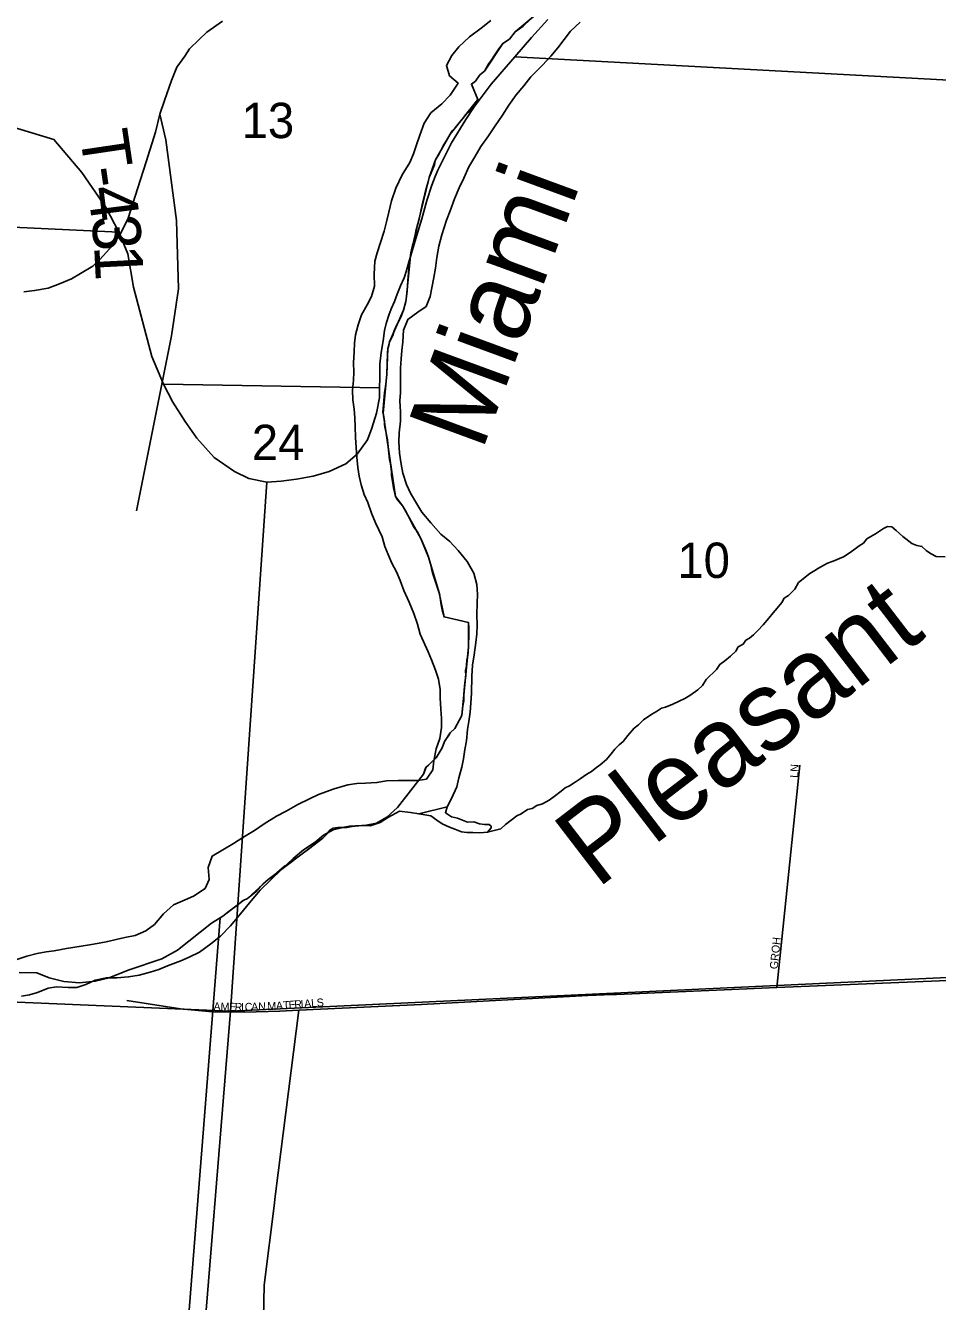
# Model space of a CAD drawing. Extents: x 1310247 to 1552180, y 377264 to 706493.
# Drawn here: x 1374281 to 1379977, y 491975 to 499946 of the extents above; entities that cross this region are included whole.
import ezdxf

# ---------------------------------------------------------------- set-up
doc = ezdxf.new("R2010")
doc.units = 0
for name, color, linetype in [('GM_X_City_Street', 7, 'Continuous'), ('GM_X_City_Street_Text', 7, 'Continuous'), ('GM_X_Corporation', 7, 'Continuous'), ('GM_X_Major_River', 7, 'Continuous'), ('GM_X_Major_River_Text', 7, 'Continuous'), ('GM_X_Minor_River', 7, 'Continuous'), ('GM_X_Minor_River_Text', 7, 'Continuous'), ('GM_X_Section', 7, 'Continuous'), ('GM_X_Section_Text', 7, 'Continuous'), ('GM_X_State_Route', 7, 'Continuous'), ('GM_X_Township', 7, 'Continuous'), ('GM_X_Township_Road', 7, 'Continuous'), ('GM_X_Township_Road_Text', 7, 'Continuous')]:
    doc.layers.add(name, color=color, linetype=linetype)

msp = doc.modelspace()

# ---------------------------------------------------------------- linework, layer by layer
at = {"layer": 'GM_X_City_Street'}
for points in [[(1378973.5, 493936.6), (1379117.9, 495324.6)], [(1377947.4, 493892.3), (1377971.7, 493893.3), (1378693.2, 493924.1), (1378973.5, 493936.6), (1381056.9, 494021), (1381557.8, 494016.1), (1382019.9, 494001.9), (1382054.4, 494000.8), (1382544.2, 493994.3), (1382875.8, 493989.9), (1382998.1, 493986.7), (1383512.9, 493973.4)], [(1375838.8, 492613.5), (1375842.9, 492646.8), (1375988.4, 493796), (1376753.2, 493830.7), (1377793.5, 493886.5), (1377947.4, 493892.3)], [(1375449.2, 493785.2), (1375457.6, 493784.4), (1375648.4, 493781.5), (1375868.9, 493789.2), (1375988.4, 493796)], [(1374750.8, 487912.4), (1374776.6, 487940.1), (1374902.9, 488122.1), (1374971.4, 488323.4), (1375011.3, 488593.5), (1375021.6, 489073.1), (1375037.8, 489173.1), (1375466.1, 489782.4), (1375609.1, 489994.1), (1375683.2, 490078.9), (1375728.4, 490220.4), (1375754.8, 491261.6), (1375772.4, 492076.2), (1375835.7, 492588.6), (1375838.8, 492613.5)]]:
    msp.add_lwpolyline(points, dxfattribs=at)
at = {"layer": 'GM_X_Corporation'}
msp.add_lwpolyline([(1375092.3, 489259.4), (1375496.8, 494371.1), (1375513.2, 494382.8), (1375553.4, 494412.8), (1375593.4, 494442.3), (1375627.4, 494470.2), (1375639.3, 494479.9), (1375666.7, 494492.8), (1375719.3, 494534.3), (1375747.6, 494566.5), (1375762.3, 494581.8), (1375796, 494611.1), (1375819.4, 494625.8), (1375867.8, 494666.6), (1375898, 494694), (1375929.5, 494711.1), (1375970.3, 494741.5), (1376009.3, 494772.6), (1376048.2, 494801.5), (1376138, 494870.2), (1376167.2, 494900.3), (1376184.3, 494920.6), (1376192.9, 494925.5), (1376202.2, 494931.6), (1376218.1, 494934.9), (1376232.1, 494935.5), (1376287.5, 494936.6), (1376341.2, 494945.9), (1376357.4, 494946.8), (1376408, 494950.8), (1376472.1, 494963.9), (1376536.7, 495001.3), (1376605.2, 495060.2), (1376766, 495268.5), (1376778.7, 495307.3), (1376782.6, 495313.5), (1376798.3, 495326.5), (1376845.9, 495371.7), (1376883.4, 495433.7), (1376897.7, 495473), (1376928.2, 495519.9), (1376932.6, 495527.1), (1376963, 495553.8), (1377006.9, 495636.2), (1377012.2, 495695.3), (1377017.9, 495726.6), (1377019, 495768.8), (1377022.1, 495818.4), (1377024, 495837.5), (1377030.8, 495884.1), (1377029.4, 495916.2), (1377030.1, 495924), (1377035, 495949.1), (1377037.9, 495983.1), (1377042.7, 496008.1), (1377046.9, 496064.4), (1377049.2, 496150.8), (1377050, 496181), (1377048.4, 496216.3), (1376895, 496251.5), (1376883.4, 496296.9), (1376877.8, 496327.4), (1376873.2, 496356), (1376867.5, 496396.9), (1376865.5, 496402.2), (1376847.4, 496451.1), (1376831.1, 496502.7), (1376822.6, 496526.6), (1376817.7, 496543.9), (1376812.3, 496577.7), (1376798.2, 496624.2), (1376783.3, 496664.5), (1376762.5, 496711.3), (1376749.4, 496741.6), (1376727.4, 496785.2), (1376707.1, 496813.1), (1376659.6, 496903), (1376636.6, 496942.6), (1376605, 496983.1), (1376591.2, 497002.9), (1376586.8, 497022.8), (1376578.5, 497058.5), (1376575.8, 497087.8), (1376567.8, 497134.4), (1376566.6, 497159.8), (1376559.9, 497207.9), (1376555.2, 497233.2), (1376551, 497273.6), (1376546.2, 497314.8), (1376542.2, 497358.8), (1376530.4, 497409.3), (1376527.8, 497428.5), (1376523.7, 497451.9), (1376522.3, 497476.7), (1376513.7, 497524.6), (1376513.4, 497530.1), (1376516.2, 497576.3), (1376518.7, 497604.5), (1376524, 497653.8), (1376526.3, 497677.4), (1376531, 497706.6), (1376537.5, 497768.1), (1376540.9, 497896.8), (1376544.2, 497927.9), (1376549.3, 497946.4), (1376553.3, 497969.7), (1376574.4, 498009.3), (1376583.3, 498041.2), (1376591.5, 498056.7), (1376604.3, 498084.5), (1376623.7, 498120.9), (1376642.1, 498168.4), (1376655.7, 498222.6), (1376665.4, 498286.2), (1376669.5, 498353), (1376670.1, 498376), (1376672.3, 498398.4), (1376674.9, 498426.6), (1376685.1, 498511.3), (1376686.7, 498526.4), (1376690.7, 498543.9), (1376698.4, 498572.9), (1376711.6, 498618.1), (1376719, 498662), (1376730.9, 498706.4), (1376740.7, 498747.5), (1376751.9, 498796.9), (1376763.5, 498844), (1376774.2, 498894.5), (1376786, 498935.2), (1376795.7, 498970.2), (1376802.2, 498995.9), (1376808.3, 499010.6), (1376834.6, 499075.4), (1376839.8, 499104.6), (1376841, 499107.8), (1376862.6, 499140.8), (1376883.1, 499181.4), (1376895.5, 499204.6), (1376911.3, 499228.8), (1376932.8, 499267.3), (1376945.9, 499287.8), (1376963.1, 499305.6), (1376989.5, 499337.4), (1377023.1, 499376.8), (1377045.9, 499402.7), (1377078.4, 499443.8), (1377089.4, 499465.9), (1377106.6, 499483.6), (1377066.1, 499580.3), (1377091.4, 499597.5), (1377118.4, 499637.9), (1377147.9, 499661.2), (1377175.1, 499708.7), (1377188.6, 499727.8), (1377211.5, 499762.4), (1377236.4, 499801), (1377263, 499833.9), (1377303.1, 499861.8), (1377338.3, 499907), (1377389.1, 499942.2), (1377435.9, 499986.6)], dxfattribs=at)
at = {"layer": 'GM_X_Major_River'}
msp.add_line((1376914.6, 495065.7), (1376736.8, 495022.3), dxfattribs=at)
for points in [[(1377186.3, 499977.1), (1377126.9, 499930.5), (1377053.1, 499876.3), (1376987.2, 499813.8), (1376943.5, 499758.7), (1376909.7, 499695.3), (1376928, 499632.5), (1376982.9, 499586.8), (1376932.7, 499511.8), (1376881, 499457), (1376813.2, 499400.5), (1376771.3, 499335.3), (1376743.2, 499261.8), (1376723.4, 499200), (1376703.8, 499144.3), (1376680.3, 499090.6), (1376634, 499013.5), (1376593.6, 498930.2)], [(1377172.5, 499256.2), (1377214.4, 499319.4), (1377260.4, 499386.4), (1377300.2, 499447.6), (1377346.1, 499512.7), (1377393.9, 499569.7), (1377437.5, 499624.8), (1377509.8, 499699.2), (1377561.5, 499754), (1377605.1, 499807.1), (1377644.6, 499858.3), (1377684.2, 499911.5), (1377745.9, 499966.1)], [(1376914.6, 495065.7), (1376942.1, 495117.2), (1376974.2, 495190.6), (1376987.8, 495246.5), (1377005.7, 495312.4), (1377017.2, 495364.3), (1377024.8, 495424.4), (1377034.3, 495478.4), (1377042.3, 495548.5), (1377049.7, 495598.5), (1377057.3, 495656.6), (1377062.9, 495712.7), (1377066.6, 495774.9), (1377069.5, 495881.3), (1377073.4, 495949.5), (1377083.2, 496015.6), (1377093.4, 496091.6), (1377098.9, 496145.8), (1377102.4, 496199.9), (1377100.2, 496266.3), (1377102.2, 496338.5), (1377103.6, 496390.8), (1377099.3, 496453.2), (1377081.2, 496524), (1377039.1, 496597.5), (1376982.8, 496667.3), (1376930.1, 496723), (1376875.2, 496768.6), (1376812.9, 496838.6), (1376756.6, 496906.5), (1376725.9, 496957.5), (1376685.6, 497024.9), (1376661, 497077.8), (1376636.8, 497148.8), (1376626.3, 497205.4), (1376616.2, 497274), (1376612.2, 497346.4), (1376615.7, 497402.6), (1376623.7, 497474.7), (1376623.3, 497533), (1376619.2, 497601.4), (1376622.6, 497653.5), (1376622, 497703.8), (1376623.4, 497754), (1376622.8, 497806.2), (1376626.4, 497864.4), (1376631.9, 497916.5), (1376637.4, 497970.6), (1376641.4, 498042.8), (1376669.3, 498110.4), (1376730.8, 498155), (1376784, 498191.7), (1376807.7, 498253.3), (1376819.2, 498307.3), (1376831, 498371.3), (1376840.7, 498429.3), (1376850.6, 498497.3), (1376862.5, 498567.3), (1376880.6, 498639.2), (1376911.2, 498730.8), (1376932.8, 498788.5), (1376961, 498864.1), (1376989, 498931.6), (1377018.8, 498993.1), (1377050.8, 499062.6), (1377086.6, 499125.9), (1377124.5, 499191.2), (1377172.5, 499256.2)], [(1376593.6, 498930.2), (1376567.3, 498850.6), (1376549.3, 498780.7), (1376537.9, 498728.8), (1376521.9, 498660.9), (1376497.9, 498591.2), (1376478.1, 498525.5), (1376462.6, 498473.6), (1376458.4, 498393.4), (1376460.3, 498317), (1376442.5, 498253.2), (1376415, 498201.7), (1376379.1, 498138.3), (1376359.4, 498076.6), (1376341.5, 498012.8), (1376336.1, 497962.7), (1376332.6, 497908.5), (1376328.7, 497838.3), (1376331.1, 497780), (1376329.7, 497729.8), (1376324, 497667.6), (1376324.3, 497607.3), (1376332.8, 497548.8), (1376337.3, 497494.5), (1376339.8, 497440.1), (1376341.9, 497371.8), (1376346.2, 497309.4), (1376350.6, 497249), (1376356.9, 497184.5), (1376365.4, 497130), (1376378, 497077.4), (1376396.4, 497016.7), (1376419.1, 496965.8), (1376441.3, 496898.9), (1376467.8, 496839.9), (1376507.5, 496752.5), (1376525.9, 496691.7), (1376546.6, 496640.9), (1376569.2, 496588), (1376597.8, 496533), (1376620.4, 496478.1), (1376644.8, 496417.2), (1376676.9, 496344), (1376707, 496272.9), (1376729.3, 496206), (1376745.6, 496143.2), (1376796.8, 496033.3), (1376817.4, 495982.5), (1376841.8, 495919.6), (1376860.3, 495862.8), (1376870.6, 495798.3), (1376871.1, 495746), (1376875.2, 495675.6), (1376879.6, 495617.2), (1376878.1, 495561), (1376868.2, 495492.9), (1376846.3, 495427.2), (1376832.2, 495353.2), (1376824.7, 495297.2), (1376784.9, 495238), (1376730.5, 495229.4), (1376674.3, 495228.9), (1376608, 495228.7), (1376535.7, 495226.6), (1376475.2, 495216.2), (1376404.9, 495212.1), (1376350.7, 495211.5), (1376294.3, 495203), (1376209.3, 495177.1), (1376110, 495141.6), (1376055, 495115), (1375981.9, 495080.8), (1375908.4, 495038.6), (1375849.4, 495006), (1375771.8, 494959.9), (1375710.5, 494917.3), (1375639, 494873.1), (1375579.8, 494836.5), (1375512.4, 494796.1), (1375447.2, 494757.7), (1375421.1, 494686), (1375427.1, 494611.5), (1375403.5, 494555.9), (1375329.9, 494507.7), (1375277.1, 494485), (1375206, 494452.8), (1375142.2, 494396.2), (1375086.2, 494329.4), (1375033, 494290.6), (1374965.9, 494262.3), (1374901.3, 494248), (1374846.8, 494235.4), (1374794.3, 494224.8), (1374741.9, 494214.1), (1374681.4, 494203.7), (1374629, 494195.1), (1374536.2, 494179.5), (1374459.6, 494165.5), (1374409.2, 494158.8), (1374352.7, 494148.3), (1374290.1, 494131.9)], [(1374255.1, 493881.7), (1374305.5, 493890.3), (1374356.1, 493905), (1374423.1, 493933.4), (1374475.4, 493940), (1374547.6, 493936), (1374601.8, 493936.6), (1374658.5, 493955.2), (1374715.4, 493981.7), (1374786.1, 493997.9), (1374852.3, 493996.1), (1374924.7, 494002.2), (1374991.2, 494014.5), (1375060, 494032.7), (1375112.6, 494049.4), (1375167.4, 494072), (1375250.6, 494103.9), (1375303.4, 494126.6), (1375368.4, 494157), (1375438.1, 494209.4), (1375499.7, 494258), (1375561.6, 494322.6), (1375623.9, 494397.3), (1375680, 494466.1), (1375746.4, 494544.7), (1375812.3, 494609.2), (1375880.3, 494673.7), (1375952.5, 494742), (1376018.2, 494796.5), (1376089.8, 494844.8), (1376141.1, 494887.6), (1376202.3, 494922.1), (1376254.8, 494934.8), (1376305.2, 494943.5), (1376377.6, 494949.6), (1376433.7, 494946), (1376496.5, 494966.5), (1376547.6, 495001.2), (1376616.8, 495037.5), (1376684.8, 495029.7), (1376736.8, 495022.3)], [(1376736.8, 495022.3), (1376812.7, 495008.1), (1376850.1, 494981), (1376883.6, 494960), (1376929.2, 494938.7), (1376962.9, 494925.7), (1377004.6, 494908.5), (1377036.6, 494905.6), (1377074.7, 494904.6), (1377118.9, 494903.4), (1377167.1, 494906.1), (1377189.9, 494933.7), (1377190.2, 494943.7), (1377176.5, 494954.1), (1377148.4, 494954.9), (1377116.4, 494959.8), (1377080.6, 494970.8), (1377042.4, 494969.8), (1377010.7, 494982.7), (1376978.9, 494993.6), (1376941, 495002.7), (1376903.5, 495027.8), (1376914.6, 495065.7)], [(1374290.1, 494131.9), (1374227.3, 494111.5)]]:
    msp.add_lwpolyline(points, dxfattribs=at)
at = {"layer": 'GM_X_Minor_River'}
msp.add_lwpolyline([(1377167.1, 494906.1), (1377249.3, 494927.5), (1377278.1, 494954.8), (1377349.8, 495009.2), (1377376.3, 495020.6), (1377417.2, 495047.7), (1377445.5, 495055), (1377474.1, 495074.3), (1377510.5, 495083.5), (1377551.3, 495106.5), (1377582, 495129.8), (1377627.1, 495162.8), (1377651.8, 495184.3), (1377678.2, 495195.6), (1377712.9, 495218.8), (1377745.6, 495240.1), (1377786.6, 495269.2), (1377815.2, 495286.5), (1377839.7, 495304), (1377870.5, 495327.3), (1377909.5, 495360.4), (1377938.6, 495395.8), (1377961.4, 495425.4), (1377988.3, 495452.8), (1378013, 495474.3), (1378042.1, 495511.7), (1378083.4, 495556.8), (1378110.1, 495578.2), (1378141.1, 495609.6), (1378192.2, 495644.4), (1378222.8, 495661.7), (1378253.4, 495681), (1378277.7, 495688.4), (1378324.4, 495707.3), (1378363.1, 495724.4), (1378399.7, 495741.5), (1378430.3, 495760.8), (1378479.4, 495795.7), (1378508.3, 495823.1), (1378531.4, 495860.7), (1378597.3, 495923.2), (1378618.2, 495954.9), (1378649, 495978.2), (1378683.9, 496007.4), (1378716.8, 496036.7), (1378731.6, 496064.4), (1378762.2, 496081.7), (1378778.9, 496105.4), (1378803.4, 496118.8), (1378828, 496140.3), (1378854.9, 496167.7), (1378887.9, 496203), (1378923.2, 496244.3), (1378950.2, 496277.8), (1378975.1, 496307.2), (1379004.1, 496342.7), (1379018.9, 496368.4), (1379045.4, 496385.8), (1379086.6, 496424.9), (1379109.8, 496466.5), (1379179.6, 496523), (1379210.3, 496542.2), (1379234.7, 496555.7), (1379289.8, 496588.4), (1379326.3, 496599.5), (1379389.3, 496628), (1379426, 496649.2), (1379454.7, 496670.5), (1379487.5, 496695.8), (1379514.1, 496713.2), (1379534.8, 496738.8), (1379561.4, 496754.2), (1379589.9, 496771.5), (1379639, 496804.4), (1379665.4, 496815.8), (1379691.5, 496815.1), (1379719, 496792.3), (1379760.2, 496753.1), (1379817.3, 496709.4), (1379847.1, 496698.6), (1379879.1, 496691.8), (1379906.6, 496667), (1379934.2, 496648.2), (1379967.8, 496629.2), (1380024, 496627.8)], dxfattribs=at)
at = {"layer": 'GM_X_Section'}
for points in [[(1382002.8, 504454.9), (1381559.9, 499522.7), (1377336.9, 499751.3), (1377441.6, 499870.9), (1377544.2, 499984.6)], [(1377544.2, 499984.6), (1377441.6, 499870.9), (1377336.9, 499751.3), (1377189, 499580.7), (1377083.7, 499437.1), (1377031.8, 499358.3), (1376942.5, 499212.3), (1376856.6, 499042.3), (1376839.7, 499002.7), (1376818.5, 498949.1), (1376788.3, 498853.8), (1376755.6, 498738.6), (1376725.3, 498637.3), (1376675.4, 498468.4), (1376660.2, 498414.7), (1376645.2, 498369.1), (1376624, 498319.5), (1376602.9, 498268), (1376585.8, 498222.4), (1376566.9, 498180.8), (1376552, 498143.2), (1376532.7, 498085.6), (1376523.7, 498041.8), (1376514.2, 497976), (1376502.5, 497904.3), (1376494.8, 497830.5), (1376492.9, 497744.5), (1376491.5, 497682.5), (1375141.9, 497705.4), (1375069.9, 497879.1), (1374955.7, 498311.7), (1374920.5, 498520.6), (1374863.6, 498655.8), (1374785.1, 498807.7), (1374632.1, 499027.2), (1374458.8, 499233.2), (1372681, 499771.9)], [(1381056.6, 494047.8), (1375560.3, 493789.5), (1375787.9, 497092.6), (1375878.1, 497100.5), (1375974.4, 497112.3), (1376076.8, 497130), (1376177.5, 497159.7), (1376280.6, 497207.3), (1376352, 497267.7), (1376416, 497358.2), (1376443.7, 497431.6), (1376473.8, 497524.9), (1376492, 497620.5), (1376491.5, 497682.5), (1376492.9, 497744.5), (1376494.8, 497830.5), (1376502.5, 497904.3), (1376514.2, 497976), (1376523.7, 498041.8), (1376532.7, 498085.6), (1376552, 498143.2), (1376566.9, 498180.8), (1376585.8, 498222.4), (1376602.9, 498268), (1376624, 498319.5), (1376645.2, 498369.1), (1376660.2, 498414.7), (1376675.4, 498468.4), (1376725.3, 498637.3), (1376755.6, 498738.6), (1376788.3, 498853.8), (1376818.5, 498949.1), (1376839.7, 499002.7), (1376856.6, 499042.3), (1376942.5, 499212.3), (1377031.8, 499358.3), (1377083.7, 499437.1), (1377189, 499580.7), (1377336.9, 499751.3), (1381559.9, 499522.7)], [(1371201.3, 498827.7), (1374863.6, 498655.8), (1374920.5, 498520.6), (1374955.7, 498311.7), (1375069.9, 497879.1), (1375141.9, 497705.4), (1375201.4, 497594), (1375278.6, 497472.3), (1375350.2, 497368.6), (1375459.4, 497248.1), (1375585.4, 497159.2), (1375676.5, 497117.1), (1375787.9, 497092.6), (1375560.3, 493789.5), (1371270.1, 493969.7)], [(1371270.1, 493969.7), (1375560.3, 493789.5), (1375156.7, 488824.4)]]:
    msp.add_lwpolyline(points, dxfattribs=at)
for points in [[(1372373.3, 499782.9), (1372681, 499771.9), (1374458.8, 499233.2), (1374632.1, 499027.2), (1374785.1, 498807.7), (1374863.6, 498655.8), (1371201.3, 498827.7), (1371357.1, 499166.2), (1371570.8, 499415.3), (1371819.7, 499627.6), (1372109.8, 499721)], [(1375141.9, 497705.4), (1376491.5, 497682.5), (1376492, 497620.5), (1376473.8, 497524.9), (1376443.7, 497431.6), (1376416, 497358.2), (1376352, 497267.7), (1376280.6, 497207.3), (1376177.5, 497159.7), (1376076.8, 497130), (1375974.4, 497112.3), (1375878.1, 497100.5), (1375787.9, 497092.6), (1375676.5, 497117.1), (1375585.4, 497159.2), (1375459.4, 497248.1), (1375350.2, 497368.6), (1375278.6, 497472.3), (1375201.4, 497594)], [(1375560.3, 493789.5), (1381056.6, 494047.8), (1380602.9, 488643.8), (1375156.7, 488824.4)]]:
    msp.add_lwpolyline(points, close=True, dxfattribs=at)
at = {"layer": 'GM_X_State_Route'}
for points in [[(1375304.7, 499799.9), (1375305.6, 499801.2), (1375364.6, 499857.8), (1375414.1, 499903.8), (1375511.4, 499973.5)], [(1374270, 498283.2), (1374337.2, 498290.3), (1374423.3, 498305.6), (1374492.9, 498332.7), (1374567.2, 498364.6), (1374623.8, 498397.6), (1374700.5, 498443.6), (1374745.3, 498483.7), (1374825.5, 498573.3), (1374874, 498645.3), (1374921.1, 498742), (1374982.4, 498931.9), (1375035.5, 499093.5), (1375092.1, 499279.9), (1375120.4, 499391.8), (1375148.7, 499476.9), (1375193.5, 499601.9), (1375226, 499686.2), (1375275.3, 499755.6), (1375304.7, 499799.9)]]:
    msp.add_lwpolyline(points, dxfattribs=at)
at = {"layer": 'GM_X_Township'}
for points in [[(1377464.5, 500010.5), (1377338.3, 499907), (1377303.1, 499861.8), (1377263, 499833.9), (1377147.9, 499661.2), (1377118.4, 499637.9), (1377091.4, 499597.5), (1377066.1, 499580.3), (1377106.6, 499483.6), (1376932.8, 499267.3), (1376841, 499107.8), (1376802.2, 498995.9), (1376686.7, 498526.4), (1376657.4, 498233.8), (1376642.1, 498168.4), (1376553.3, 497969.7), (1376544.2, 497927.9), (1376537.5, 497768.1), (1376513.7, 497524.6), (1376591.2, 497002.9), (1376636.6, 496942.6), (1376749.4, 496741.6), (1376798.2, 496624.2), (1376865.5, 496402.2), (1376895, 496251.5), (1377048.4, 496216.3), (1377046.9, 496064.4), (1377006.9, 495636.2), (1376963, 495553.8), (1376932.6, 495527.1), (1376897.7, 495473), (1376883.4, 495433.7), (1376845.9, 495371.7), (1376782.6, 495313.5), (1376766, 495268.5), (1376605.2, 495060.2), (1376536.7, 495001.3), (1376472.1, 494963.9), (1376408, 494950.8), (1376202.2, 494931.6), (1376138, 494870.2), (1376009.3, 494772.6), (1375796, 494611.1), (1375666.7, 494492.8), (1375639.3, 494479.9), (1375513.2, 494382.8), (1375443.5, 494338.7), (1375230.9, 494168.8), (1375131.7, 494116.5), (1374922.1, 494045.7), (1374804.4, 493996.2), (1374716.3, 493975.4), (1374618.4, 493965.7), (1374520.8, 493974.9), (1374428.6, 493996.5), (1374351.4, 494027.5), (1374240.9, 494030.3)], [(1374240.9, 494030.3), (1374351.4, 494027.5), (1374428.6, 493996.5), (1374520.8, 493974.9), (1374618.4, 493965.7), (1374716.3, 493975.4), (1374804.4, 493996.2), (1374922.1, 494045.7), (1375131.7, 494116.5), (1375230.9, 494168.8), (1375443.5, 494338.7), (1375513.2, 494382.8), (1375639.3, 494479.9), (1375666.7, 494492.8), (1375796, 494611.1), (1376009.3, 494772.6), (1376138, 494870.2), (1376202.2, 494931.6), (1376408, 494950.8), (1376472.1, 494963.9), (1376536.7, 495001.3), (1376605.2, 495060.2), (1376766, 495268.5), (1376782.6, 495313.5), (1376845.9, 495371.7), (1376883.4, 495433.7), (1376897.7, 495473), (1376932.6, 495527.1), (1376963, 495553.8), (1377006.9, 495636.2), (1377046.9, 496064.4), (1377048.4, 496216.3), (1376895, 496251.5), (1376865.5, 496402.2), (1376798.2, 496624.2), (1376749.4, 496741.6), (1376636.6, 496942.6), (1376591.2, 497002.9), (1376513.7, 497524.6), (1376537.5, 497768.1), (1376544.2, 497927.9), (1376553.3, 497969.7), (1376642.1, 498168.4), (1376657.4, 498233.8), (1376686.7, 498526.4), (1376802.2, 498995.9), (1376841, 499107.8), (1376932.8, 499267.3), (1377106.6, 499483.6), (1377066.1, 499580.3), (1377091.4, 499597.5), (1377118.4, 499637.9), (1377147.9, 499661.2), (1377263, 499833.9), (1377303.1, 499861.8), (1377338.3, 499907), (1377464.5, 500010.5)]]:
    msp.add_lwpolyline(points, dxfattribs=at)
at = {"layer": 'GM_X_Township_Road'}
for points in [[(1375120.4, 499391.8), (1375157, 499231.5), (1375224.2, 498727.9), (1375237.2, 498301.5), (1375192.7, 498007.3), (1374974.4, 496914)], [(1374914.4, 493854.8), (1375248.6, 493803.7), (1375449.2, 493785.2)]]:
    msp.add_lwpolyline(points, dxfattribs=at)

# ---------------------------------------------------------------- texts
at = {"layer": 'GM_X_City_Street_Text'}
for s, rotation, p in [('LN', 86.82218, (1379105.8, 495245.4)), ('GROH', 84.14156, (1378978.3, 494049.1)), ('A', 358.72126, (1375454.6, 493793.5)), ('M', 358.72855, (1375498.6, 493792.5)), ('E', 358.73213, (1375551.4, 493791.4)), ('R', 358.72495, (1375586.6, 493790.6)), ('I', 359.86553, (1375627.3, 493789.7)), ('C', 1.72746, (1375651.1, 493789.7)), ('A', 2.30093, (1375691.2, 493790.9)), ('N', 2.29563, (1375735.2, 493792.6)), ('M', 2.30161, (1375792.3, 493794.9)), ('A', 3.39922, (1375846.1, 493797.1)), ('T', 4.41556, (1375891, 493799.8)), ('E', 4.46563, (1375926.2, 493802.5)), ('R', 4.46063, (1375961.2, 493805.2)), ('I', 4.47313, (1376000.7, 493808.3)), ('A', 4.46324, (1376022.7, 493810)), ('L', 4.46563, (1376066.5, 493813.5)), ('S', 4.47152, (1376101.6, 493816.2))]:
    msp.add_text(s, height=50, rotation=rotation, dxfattribs=at).set_placement(p)
at = {"layer": 'GM_X_Major_River_Text'}
msp.add_text('Miami', height=499.97, rotation=69.81808, dxfattribs=at).set_placement((1377131.5, 497279.8))
at = {"layer": 'GM_X_Minor_River_Text'}
msp.add_text('Pleasant', height=500, rotation=37.49976, dxfattribs=at).set_placement((1377848.6, 494548.2))
at = {"layer": 'GM_X_Section_Text'}
for s, p in [('13', (1375630.4, 499242.6)), ('24', (1375694.2, 497231.3)), ('10', (1378351.8, 496494.8))]:
    msp.add_text(s, height=221, rotation=0.00001, dxfattribs=at).set_placement(p)
at = {"layer": 'GM_X_Township_Road_Text'}
for s, rotation, p in [('T', 278.44103, (1374618.2, 499273.4)), ('-', 278.16351, (1374651.1, 499051.8)), ('4', 277.26735, (1374668.4, 498931.1)), ('3', 275.60963, (1374691.5, 498750.1)), ('1', 272.83733, (1374709.3, 498570))]:
    msp.add_text(s, height=300, rotation=rotation, dxfattribs=at).set_placement(p)

doc.saveas('drawing.dxf')
